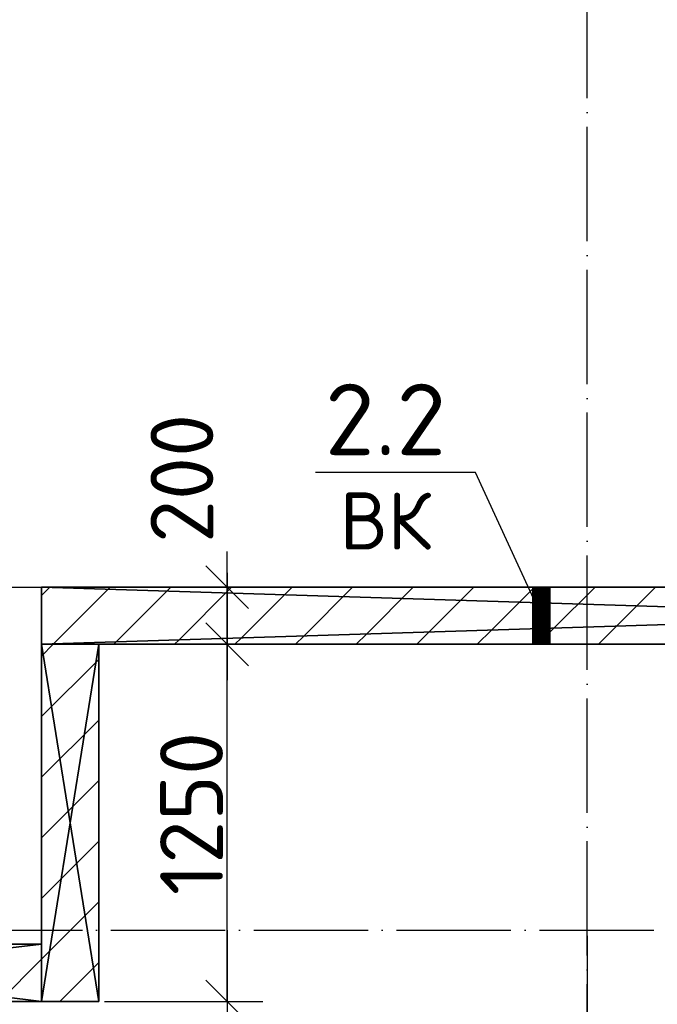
# Model space of a CAD drawing. Header units: millimetres. Extents: x 40580 to 559114, y -343730 to 81020.
# Tile 273 of 656: x 352897 to 355129, y -87075 to -83629. Entities that reach past the tile are written whole.
import ezdxf
from ezdxf.enums import TextEntityAlignment as Align

# ---------------------------------------------------------------- set-up
doc = ezdxf.new("R2010")
doc.units = ezdxf.units.MM
doc.linetypes.add('______11', pattern=[500, 400, -50, 0, -50])
doc.linetypes.add('______5', pattern=[1100, 800, -100, 100, -100])
for name, color, linetype in [('____________', 7, 'Continuous'), ('___________________', 253, '______5'), ('______________________', 7, 'Continuous'), ('_________________________0', 7, 'Continuous'), ('__________________________', 22, 'Continuous')]:
    doc.layers.add(name, color=color, linetype=linetype)
doc.layers.add('Standard', color=7, linetype='Continuous', lineweight=25)
doc.styles.add('ISOCPEUR', font='isocpeur.ttf')

# ---------------------------------------------------------------- blocks, each defined once
blk = doc.blocks.new('ALL_ML_STRICH')
at = {"color": 0, "linetype": 'ByBlock', "lineweight": -2}
for p, q in [((0, -0.5), (0, 0.5)), ((-0.3, -0.3), (0.3, 0.3)), ((-1, 0), (0.5, 0))]:
    blk.add_line(p, q, dxfattribs=at)

msp = doc.modelspace()

# ---------------------------------------------------------------- linework, layer by layer
at = {"layer": '____________', "color": 253, "linetype": '______5'}
for p, q in [((352973.2, -85643.8), (353001.9, -85615.1)), ((352973.2, -86068.1), (353173.2, -85868.1)), ((352973.2, -86492.3), (353173.2, -86292.3)), ((352973.2, -86916.6), (353173.2, -86716.6)), ((352824.7, -87065.1), (352973.2, -86916.6))]:
    msp.add_line(p, q, dxfattribs=at)
at = {"layer": '____________', "color": 253, "linetype": '______11'}
for p, q in [((352973.2, -85856), (353014, -85815.1)), ((352973.2, -86280.2), (353173.2, -86080.2)), ((352973.2, -86704.5), (353173.2, -86504.5)), ((353036.8, -87065.1), (353173.2, -86928.7))]:
    msp.add_line(p, q, dxfattribs=at)
for points in [[(353014, -85815.1), (353015.3, -85813.8), (353015.3, -85813.8), (353214, -85615.1)], [(353438.3, -85815.1), (353453.4, -85800), (353453.4, -85800), (353638.3, -85615.1)], [(353862.5, -85815.1), (353891.4, -85786.2), (353891.4, -85786.2), (354062.5, -85615.1)], [(354286.8, -85815.1), (354329.5, -85772.4), (354329.5, -85772.4), (354486.8, -85615.1)], [(354753.2, -85773), (354767.5, -85758.7), (354767.5, -85758.7), (354911.1, -85615.1)]]:
    msp.add_lwpolyline(points, dxfattribs=at)
at = {"layer": '____________', "color": 253, "linetype": '______5'}
for points in [[(353226.2, -85815.1), (353234.4, -85806.9), (353234.4, -85806.9), (353426.2, -85615.1)], [(353650.4, -85815.1), (353672.4, -85793.1), (353672.4, -85793.1), (353850.4, -85615.1)], [(354074.7, -85815.1), (354110.4, -85779.3), (354110.4, -85779.3), (354274.7, -85615.1)], [(354498.9, -85815.1), (354548.5, -85765.5), (354548.5, -85765.5), (354693.2, -85620.9)], [(354923.2, -85815.1), (354986.5, -85751.8), (354986.5, -85751.8), (355123.2, -85615.1)]]:
    msp.add_lwpolyline(points, dxfattribs=at)
at = {"layer": '___________________', "color": 253, "linetype": '______11'}
for p, q in [((354883.2, -89405.1), (354883.2, -39325.1)), ((338213.2, -85615.1), (367033.2, -85615.1)), ((338213.2, -86815.1), (367033.2, -86815.1))]:
    msp.add_line(p, q, dxfattribs=at)
at = {"layer": '______________________', "color": 253, "linetype": 'Continuous'}
for p, q in [((352993.2, -85615.1), (353623.3, -85615.1)), ((353193.2, -85815.1), (353623.3, -85815.1)), ((353193.2, -85815.1), (353623.3, -85815.1)), ((354883.2, -86835.1), (354883.2, -87778.4)), ((353193.2, -87065.1), (353623.3, -87065.1))]:
    msp.add_line(p, q, dxfattribs=at)
at = {"layer": '______________________', "color": 7, "linetype": 'Continuous'}
for p, q in [((353623.3, -85815.1), (353623.3, -85615.1)), ((353623.3, -87065.1), (353623.3, -85815.1))]:
    msp.add_line(p, q, dxfattribs=at)
at = {"layer": '_________________________0', "color": 7, "linetype": 'Continuous'}
for p, q in [((354492.5, -85213.2), (353932.5, -85213.2)), ((354723.2, -85715.1), (354492.5, -85213.2))]:
    msp.add_line(p, q, dxfattribs=at)
at = {"layer": '__________________________', "color": 92, "linetype": 'Continuous'}
for p, q in [((354753.2, -85615.1), (354693.2, -85615.1)), ((354693.2, -85615.1), (354693.2, -85815.1)), ((354753.2, -85815.1), (354693.2, -85615.1)), ((354753.2, -85615.1), (354693.2, -85815.1)), ((354753.2, -85815.1), (354753.2, -85615.1)), ((354693.2, -85815.1), (354753.2, -85815.1))]:
    msp.add_line(p, q, dxfattribs=at)
at = {"layer": 'Standard', "color": 3, "linetype": 'Continuous'}
for points in [[(354693.2, -85815.1), (354693.2, -85615.1), (354753.2, -85815.1)], [(354753.2, -85815.1), (354693.2, -85615.1), (354753.2, -85615.1)]]:
    msp.add_solid(points, dxfattribs=at)

# ---------------------------------------------------------------- block references
at = {"layer": '______________________', "color": 7, "linetype": 'Continuous', "xscale": 250, "yscale": 250, "zscale": 250}
for p, rotation in [((353623.3, -85615.1), 90), ((353623.3, -85815.1), 270), ((353623.3, -85815.1), 90), ((353623.3, -87065.1), 270)]:
    msp.add_blockref('ALL_ML_STRICH', p, dxfattribs=dict(at, rotation=rotation))

# ---------------------------------------------------------------- texts
at = {"layer": '______________________', "color": 7, "style": 'ISOCPEUR'}
for s, p in [('200', (353574.7, -85460.4)), ('1250', (353608.3, -86693.1))]:
    msp.add_text(s, height=220, rotation=90, dxfattribs=at).set_placement(p)
at = {"layer": '_________________________0', "color": 7, "linetype": 'Continuous', "style": 'ISOCPEUR'}
for s, height, p, p2 in [('2.2', 250, (353965, -85153.2), (354390, -85153.2)), ('ВК', 200, (354017.5, -85483.2), (354337.5, -85483.2))]:
    msp.add_text(s, height=height, dxfattribs=at).set_placement(p, p2, align=Align.FIT)

# ---------------------------------------------------------------- meshes
at = {"layer": '____________', "color": 7, "linetype": 'Continuous'}
mesh = msp.add_polyface(dxfattribs=at)
corners = [(352973.2, -85615.1, -3800), (352973.2, -85815.1, -3800), (352973.2, -85815.1, -350), (352973.2, -85615.1, -350)]
mesh.append_faces([[corners[k] for k in face] for face in [(1, 2, 0)]], dxfattribs={"vtx1": -1, "color": 7})
mesh.append_faces([[corners[k] for k in face] for face in [(2, 3, 0)]], dxfattribs={"vtx2": -1, "color": 7})
mesh = msp.add_polyface(dxfattribs=at)
corners = [(359333.2, -85615.1, -3800), (352973.2, -85615.1, -3800), (352973.2, -85615.1, -350), (359333.2, -85615.1, -350), (354705.5, -85615.1, -1024.3), (354716.9, -85615.1, -1029.3), (354729.4, -85615.1, -1029.3), (354740.8, -85615.1, -1024.3), (354749.1, -85615.1, -1015), (354753, -85615.1, -1003.1), (354751.7, -85615.1, -990.7), (354745.4, -85615.1, -979.9), (354735.4, -85615.1, -972.6), (354723.2, -85615.1, -970), (354711, -85615.1, -972.6), (354700.9, -85615.1, -979.9), (354694.6, -85615.1, -990.7), (354693.3, -85615.1, -1003.1), (354697.2, -85615.1, -1015)]
mesh.append_faces([[corners[k] for k in face] for face in [(8, 3, 1)]], dxfattribs={"vtx0": -1, "vtx1": -1, "vtx2": -1, "color": 7})
mesh.append_faces([[corners[k] for k in face] for face in [(12, 2, 3)]], dxfattribs={"vtx0": -1, "vtx2": -1, "color": 7})
mesh.append_faces([[corners[k] for k in face] for face in [(1, 2, 4), (4, 5, 1), (5, 6, 1), (6, 7, 1), (7, 8, 1), (8, 9, 3), (9, 10, 3), (10, 11, 3), (11, 12, 3), (12, 13, 2), (13, 14, 2), (14, 15, 2), (15, 16, 2), (16, 17, 2), (17, 18, 2), (18, 4, 2)]], dxfattribs={"vtx1": -1, "vtx2": -1, "color": 7})
mesh.append_faces([[corners[k] for k in face] for face in [(3, 0, 1)]], dxfattribs={"vtx2": -1, "color": 7})
mesh = msp.add_polyface(dxfattribs=at)
corners = [(359333.2, -85615.1, -3800), (359333.2, -85815.1, -3800), (352973.2, -85815.1, -3800), (352973.2, -85615.1, -3800)]
mesh.append_faces([[corners[k] for k in face] for face in [(1, 2, 0)]], dxfattribs={"vtx1": -1, "color": 7})
mesh.append_faces([[corners[k] for k in face] for face in [(2, 3, 0)]], dxfattribs={"vtx2": -1, "color": 7})
mesh = msp.add_polyface(dxfattribs=at)
corners = [(359333.2, -85815.1, -350), (359333.2, -85615.1, -350), (352973.2, -85615.1, -350), (352973.2, -85815.1, -350)]
mesh.append_faces([[corners[k] for k in face] for face in [(1, 2, 0)]], dxfattribs={"vtx1": -1, "color": 7})
mesh.append_faces([[corners[k] for k in face] for face in [(2, 3, 0)]], dxfattribs={"vtx2": -1, "color": 7})
mesh = msp.add_polyface(dxfattribs=at)
corners = [(354693.2, -85815.1, -1000), (354693.3, -85815.1, -1003.1), (354693.3, -85615.1, -1003.1), (354693.2, -85615.1, -1000)]
mesh.append_faces([[corners[k] for k in face] for face in [(1, 2, 0)]], dxfattribs={"vtx1": -1, "color": 7})
mesh.append_faces([[corners[k] for k in face] for face in [(2, 3, 0)]], dxfattribs={"vtx2": -1, "color": 7})
mesh = msp.add_polyface(dxfattribs=at)
corners = [(354693.3, -85815.1, -996.9), (354693.2, -85815.1, -1000), (354693.2, -85615.1, -1000), (354693.3, -85615.1, -996.9)]
mesh.append_faces([[corners[k] for k in face] for face in [(1, 2, 0)]], dxfattribs={"vtx1": -1, "color": 7})
mesh.append_faces([[corners[k] for k in face] for face in [(2, 3, 0)]], dxfattribs={"vtx2": -1, "color": 7})
mesh = msp.add_polyface(dxfattribs=at)
corners = [(354693.3, -85815.1, -1003.1), (354693.8, -85815.1, -1006.2), (354693.8, -85615.1, -1006.2), (354693.3, -85615.1, -1003.1)]
mesh.append_faces([[corners[k] for k in face] for face in [(1, 2, 0)]], dxfattribs={"vtx1": -1, "color": 7})
mesh.append_faces([[corners[k] for k in face] for face in [(2, 3, 0)]], dxfattribs={"vtx2": -1, "color": 7})
mesh = msp.add_polyface(dxfattribs=at)
corners = [(354693.8, -85815.1, -993.8), (354693.3, -85815.1, -996.9), (354693.3, -85615.1, -996.9), (354693.8, -85615.1, -993.8)]
mesh.append_faces([[corners[k] for k in face] for face in [(1, 2, 0)]], dxfattribs={"vtx1": -1, "color": 7})
mesh.append_faces([[corners[k] for k in face] for face in [(2, 3, 0)]], dxfattribs={"vtx2": -1, "color": 7})
mesh = msp.add_polyface(dxfattribs=at)
corners = [(354693.8, -85815.1, -1006.2), (354694.6, -85815.1, -1009.3), (354694.6, -85615.1, -1009.3), (354693.8, -85615.1, -1006.2)]
mesh.append_faces([[corners[k] for k in face] for face in [(1, 2, 0)]], dxfattribs={"vtx1": -1, "color": 7})
mesh.append_faces([[corners[k] for k in face] for face in [(2, 3, 0)]], dxfattribs={"vtx2": -1, "color": 7})
mesh = msp.add_polyface(dxfattribs=at)
corners = [(354694.6, -85815.1, -990.7), (354693.8, -85815.1, -993.8), (354693.8, -85615.1, -993.8), (354694.6, -85615.1, -990.7)]
mesh.append_faces([[corners[k] for k in face] for face in [(1, 2, 0)]], dxfattribs={"vtx1": -1, "color": 7})
mesh.append_faces([[corners[k] for k in face] for face in [(2, 3, 0)]], dxfattribs={"vtx2": -1, "color": 7})
mesh = msp.add_polyface(dxfattribs=at)
corners = [(354694.6, -85815.1, -1009.3), (354695.7, -85815.1, -1012.2), (354695.7, -85615.1, -1012.2), (354694.6, -85615.1, -1009.3)]
mesh.append_faces([[corners[k] for k in face] for face in [(1, 2, 0)]], dxfattribs={"vtx1": -1, "color": 7})
mesh.append_faces([[corners[k] for k in face] for face in [(2, 3, 0)]], dxfattribs={"vtx2": -1, "color": 7})
mesh = msp.add_polyface(dxfattribs=at)
corners = [(354695.7, -85815.1, -987.8), (354694.6, -85815.1, -990.7), (354694.6, -85615.1, -990.7), (354695.7, -85615.1, -987.8)]
mesh.append_faces([[corners[k] for k in face] for face in [(1, 2, 0)]], dxfattribs={"vtx1": -1, "color": 7})
mesh.append_faces([[corners[k] for k in face] for face in [(2, 3, 0)]], dxfattribs={"vtx2": -1, "color": 7})
mesh = msp.add_polyface(dxfattribs=at)
corners = [(354695.7, -85815.1, -1012.2), (354697.2, -85815.1, -1015), (354697.2, -85615.1, -1015), (354695.7, -85615.1, -1012.2)]
mesh.append_faces([[corners[k] for k in face] for face in [(1, 2, 0)]], dxfattribs={"vtx1": -1, "color": 7})
mesh.append_faces([[corners[k] for k in face] for face in [(2, 3, 0)]], dxfattribs={"vtx2": -1, "color": 7})
mesh = msp.add_polyface(dxfattribs=at)
corners = [(354697.2, -85815.1, -985), (354695.7, -85815.1, -987.8), (354695.7, -85615.1, -987.8), (354697.2, -85615.1, -985)]
mesh.append_faces([[corners[k] for k in face] for face in [(1, 2, 0)]], dxfattribs={"vtx1": -1, "color": 7})
mesh.append_faces([[corners[k] for k in face] for face in [(2, 3, 0)]], dxfattribs={"vtx2": -1, "color": 7})
mesh = msp.add_polyface(dxfattribs=at)
corners = [(354697.2, -85815.1, -1015), (354698.9, -85815.1, -1017.6), (354698.9, -85615.1, -1017.6), (354697.2, -85615.1, -1015)]
mesh.append_faces([[corners[k] for k in face] for face in [(1, 2, 0)]], dxfattribs={"vtx1": -1, "color": 7})
mesh.append_faces([[corners[k] for k in face] for face in [(2, 3, 0)]], dxfattribs={"vtx2": -1, "color": 7})
mesh = msp.add_polyface(dxfattribs=at)
corners = [(354698.9, -85815.1, -982.4), (354697.2, -85815.1, -985), (354697.2, -85615.1, -985), (354698.9, -85615.1, -982.4)]
mesh.append_faces([[corners[k] for k in face] for face in [(1, 2, 0)]], dxfattribs={"vtx1": -1, "color": 7})
mesh.append_faces([[corners[k] for k in face] for face in [(2, 3, 0)]], dxfattribs={"vtx2": -1, "color": 7})
mesh = msp.add_polyface(dxfattribs=at)
corners = [(354698.9, -85815.1, -1017.6), (354700.9, -85815.1, -1020.1), (354700.9, -85615.1, -1020.1), (354698.9, -85615.1, -1017.6)]
mesh.append_faces([[corners[k] for k in face] for face in [(1, 2, 0)]], dxfattribs={"vtx1": -1, "color": 7})
mesh.append_faces([[corners[k] for k in face] for face in [(2, 3, 0)]], dxfattribs={"vtx2": -1, "color": 7})
mesh = msp.add_polyface(dxfattribs=at)
corners = [(354700.9, -85815.1, -979.9), (354698.9, -85815.1, -982.4), (354698.9, -85615.1, -982.4), (354700.9, -85615.1, -979.9)]
mesh.append_faces([[corners[k] for k in face] for face in [(1, 2, 0)]], dxfattribs={"vtx1": -1, "color": 7})
mesh.append_faces([[corners[k] for k in face] for face in [(2, 3, 0)]], dxfattribs={"vtx2": -1, "color": 7})
mesh = msp.add_polyface(dxfattribs=at)
corners = [(354700.9, -85815.1, -1020.1), (354703.1, -85815.1, -1022.3), (354703.1, -85615.1, -1022.3), (354700.9, -85615.1, -1020.1)]
mesh.append_faces([[corners[k] for k in face] for face in [(1, 2, 0)]], dxfattribs={"vtx1": -1, "color": 7})
mesh.append_faces([[corners[k] for k in face] for face in [(2, 3, 0)]], dxfattribs={"vtx2": -1, "color": 7})
mesh = msp.add_polyface(dxfattribs=at)
corners = [(354703.1, -85815.1, -977.7), (354700.9, -85815.1, -979.9), (354700.9, -85615.1, -979.9), (354703.1, -85615.1, -977.7)]
mesh.append_faces([[corners[k] for k in face] for face in [(1, 2, 0)]], dxfattribs={"vtx1": -1, "color": 7})
mesh.append_faces([[corners[k] for k in face] for face in [(2, 3, 0)]], dxfattribs={"vtx2": -1, "color": 7})
mesh = msp.add_polyface(dxfattribs=at)
corners = [(354703.1, -85815.1, -1022.3), (354705.5, -85815.1, -1024.3), (354705.5, -85615.1, -1024.3), (354703.1, -85615.1, -1022.3)]
mesh.append_faces([[corners[k] for k in face] for face in [(1, 2, 0)]], dxfattribs={"vtx1": -1, "color": 7})
mesh.append_faces([[corners[k] for k in face] for face in [(2, 3, 0)]], dxfattribs={"vtx2": -1, "color": 7})
mesh = msp.add_polyface(dxfattribs=at)
corners = [(354705.5, -85815.1, -975.7), (354703.1, -85815.1, -977.7), (354703.1, -85615.1, -977.7), (354705.5, -85615.1, -975.7)]
mesh.append_faces([[corners[k] for k in face] for face in [(1, 2, 0)]], dxfattribs={"vtx1": -1, "color": 7})
mesh.append_faces([[corners[k] for k in face] for face in [(2, 3, 0)]], dxfattribs={"vtx2": -1, "color": 7})
mesh = msp.add_polyface(dxfattribs=at)
corners = [(354705.5, -85815.1, -1024.3), (354708.2, -85815.1, -1026), (354708.2, -85615.1, -1026), (354705.5, -85615.1, -1024.3)]
mesh.append_faces([[corners[k] for k in face] for face in [(1, 2, 0)]], dxfattribs={"vtx1": -1, "color": 7})
mesh.append_faces([[corners[k] for k in face] for face in [(2, 3, 0)]], dxfattribs={"vtx2": -1, "color": 7})
mesh = msp.add_polyface(dxfattribs=at)
corners = [(354708.2, -85815.1, -974), (354705.5, -85815.1, -975.7), (354705.5, -85615.1, -975.7), (354708.2, -85615.1, -974)]
mesh.append_faces([[corners[k] for k in face] for face in [(1, 2, 0)]], dxfattribs={"vtx1": -1, "color": 7})
mesh.append_faces([[corners[k] for k in face] for face in [(2, 3, 0)]], dxfattribs={"vtx2": -1, "color": 7})
mesh = msp.add_polyface(dxfattribs=at)
corners = [(354708.2, -85815.1, -1026), (354711, -85815.1, -1027.4), (354711, -85615.1, -1027.4), (354708.2, -85615.1, -1026)]
mesh.append_faces([[corners[k] for k in face] for face in [(1, 2, 0)]], dxfattribs={"vtx1": -1, "color": 7})
mesh.append_faces([[corners[k] for k in face] for face in [(2, 3, 0)]], dxfattribs={"vtx2": -1, "color": 7})
mesh = msp.add_polyface(dxfattribs=at)
corners = [(354711, -85815.1, -972.6), (354708.2, -85815.1, -974), (354708.2, -85615.1, -974), (354711, -85615.1, -972.6)]
mesh.append_faces([[corners[k] for k in face] for face in [(1, 2, 0)]], dxfattribs={"vtx1": -1, "color": 7})
mesh.append_faces([[corners[k] for k in face] for face in [(2, 3, 0)]], dxfattribs={"vtx2": -1, "color": 7})
mesh = msp.add_polyface(dxfattribs=at)
corners = [(354711, -85815.1, -1027.4), (354713.9, -85815.1, -1028.5), (354713.9, -85615.1, -1028.5), (354711, -85615.1, -1027.4)]
mesh.append_faces([[corners[k] for k in face] for face in [(1, 2, 0)]], dxfattribs={"vtx1": -1, "color": 7})
mesh.append_faces([[corners[k] for k in face] for face in [(2, 3, 0)]], dxfattribs={"vtx2": -1, "color": 7})
mesh = msp.add_polyface(dxfattribs=at)
corners = [(354713.9, -85815.1, -971.5), (354711, -85815.1, -972.6), (354711, -85615.1, -972.6), (354713.9, -85615.1, -971.5)]
mesh.append_faces([[corners[k] for k in face] for face in [(1, 2, 0)]], dxfattribs={"vtx1": -1, "color": 7})
mesh.append_faces([[corners[k] for k in face] for face in [(2, 3, 0)]], dxfattribs={"vtx2": -1, "color": 7})
mesh = msp.add_polyface(dxfattribs=at)
corners = [(354713.9, -85815.1, -1028.5), (354716.9, -85815.1, -1029.3), (354716.9, -85615.1, -1029.3), (354713.9, -85615.1, -1028.5)]
mesh.append_faces([[corners[k] for k in face] for face in [(1, 2, 0)]], dxfattribs={"vtx1": -1, "color": 7})
mesh.append_faces([[corners[k] for k in face] for face in [(2, 3, 0)]], dxfattribs={"vtx2": -1, "color": 7})
mesh = msp.add_polyface(dxfattribs=at)
corners = [(354716.9, -85815.1, -970.7), (354713.9, -85815.1, -971.5), (354713.9, -85615.1, -971.5), (354716.9, -85615.1, -970.7)]
mesh.append_faces([[corners[k] for k in face] for face in [(1, 2, 0)]], dxfattribs={"vtx1": -1, "color": 7})
mesh.append_faces([[corners[k] for k in face] for face in [(2, 3, 0)]], dxfattribs={"vtx2": -1, "color": 7})
mesh = msp.add_polyface(dxfattribs=at)
corners = [(354716.9, -85815.1, -1029.3), (354720, -85815.1, -1029.8), (354720, -85615.1, -1029.8), (354716.9, -85615.1, -1029.3)]
mesh.append_faces([[corners[k] for k in face] for face in [(1, 2, 0)]], dxfattribs={"vtx1": -1, "color": 7})
mesh.append_faces([[corners[k] for k in face] for face in [(2, 3, 0)]], dxfattribs={"vtx2": -1, "color": 7})
mesh = msp.add_polyface(dxfattribs=at)
corners = [(354720, -85815.1, -970.2), (354716.9, -85815.1, -970.7), (354716.9, -85615.1, -970.7), (354720, -85615.1, -970.2)]
mesh.append_faces([[corners[k] for k in face] for face in [(1, 2, 0)]], dxfattribs={"vtx1": -1, "color": 7})
mesh.append_faces([[corners[k] for k in face] for face in [(2, 3, 0)]], dxfattribs={"vtx2": -1, "color": 7})
mesh = msp.add_polyface(dxfattribs=at)
corners = [(354720, -85815.1, -1029.8), (354723.2, -85815.1, -1030), (354723.2, -85615.1, -1030), (354720, -85615.1, -1029.8)]
mesh.append_faces([[corners[k] for k in face] for face in [(1, 2, 0)]], dxfattribs={"vtx1": -1, "color": 7})
mesh.append_faces([[corners[k] for k in face] for face in [(2, 3, 0)]], dxfattribs={"vtx2": -1, "color": 7})
mesh = msp.add_polyface(dxfattribs=at)
corners = [(354723.2, -85815.1, -970), (354720, -85815.1, -970.2), (354720, -85615.1, -970.2), (354723.2, -85615.1, -970)]
mesh.append_faces([[corners[k] for k in face] for face in [(1, 2, 0)]], dxfattribs={"vtx1": -1, "color": 7})
mesh.append_faces([[corners[k] for k in face] for face in [(2, 3, 0)]], dxfattribs={"vtx2": -1, "color": 7})
mesh = msp.add_polyface(dxfattribs=at)
corners = [(354723.2, -85815.1, -1030), (354726.3, -85815.1, -1029.8), (354726.3, -85615.1, -1029.8), (354723.2, -85615.1, -1030)]
mesh.append_faces([[corners[k] for k in face] for face in [(1, 2, 0)]], dxfattribs={"vtx1": -1, "color": 7})
mesh.append_faces([[corners[k] for k in face] for face in [(2, 3, 0)]], dxfattribs={"vtx2": -1, "color": 7})
mesh = msp.add_polyface(dxfattribs=at)
corners = [(354726.3, -85815.1, -970.2), (354723.2, -85815.1, -970), (354723.2, -85615.1, -970), (354726.3, -85615.1, -970.2)]
mesh.append_faces([[corners[k] for k in face] for face in [(1, 2, 0)]], dxfattribs={"vtx1": -1, "color": 7})
mesh.append_faces([[corners[k] for k in face] for face in [(2, 3, 0)]], dxfattribs={"vtx2": -1, "color": 7})
mesh = msp.add_polyface(dxfattribs=at)
corners = [(354726.3, -85815.1, -1029.8), (354729.4, -85815.1, -1029.3), (354729.4, -85615.1, -1029.3), (354726.3, -85615.1, -1029.8)]
mesh.append_faces([[corners[k] for k in face] for face in [(1, 2, 0)]], dxfattribs={"vtx1": -1, "color": 7})
mesh.append_faces([[corners[k] for k in face] for face in [(2, 3, 0)]], dxfattribs={"vtx2": -1, "color": 7})
mesh = msp.add_polyface(dxfattribs=at)
corners = [(354729.4, -85815.1, -970.7), (354726.3, -85815.1, -970.2), (354726.3, -85615.1, -970.2), (354729.4, -85615.1, -970.7)]
mesh.append_faces([[corners[k] for k in face] for face in [(1, 2, 0)]], dxfattribs={"vtx1": -1, "color": 7})
mesh.append_faces([[corners[k] for k in face] for face in [(2, 3, 0)]], dxfattribs={"vtx2": -1, "color": 7})
mesh = msp.add_polyface(dxfattribs=at)
corners = [(354729.4, -85815.1, -1029.3), (354732.4, -85815.1, -1028.5), (354732.4, -85615.1, -1028.5), (354729.4, -85615.1, -1029.3)]
mesh.append_faces([[corners[k] for k in face] for face in [(1, 2, 0)]], dxfattribs={"vtx1": -1, "color": 7})
mesh.append_faces([[corners[k] for k in face] for face in [(2, 3, 0)]], dxfattribs={"vtx2": -1, "color": 7})
mesh = msp.add_polyface(dxfattribs=at)
corners = [(354732.4, -85815.1, -971.5), (354729.4, -85815.1, -970.7), (354729.4, -85615.1, -970.7), (354732.4, -85615.1, -971.5)]
mesh.append_faces([[corners[k] for k in face] for face in [(1, 2, 0)]], dxfattribs={"vtx1": -1, "color": 7})
mesh.append_faces([[corners[k] for k in face] for face in [(2, 3, 0)]], dxfattribs={"vtx2": -1, "color": 7})
mesh = msp.add_polyface(dxfattribs=at)
corners = [(354732.4, -85815.1, -1028.5), (354735.4, -85815.1, -1027.4), (354735.4, -85615.1, -1027.4), (354732.4, -85615.1, -1028.5)]
mesh.append_faces([[corners[k] for k in face] for face in [(1, 2, 0)]], dxfattribs={"vtx1": -1, "color": 7})
mesh.append_faces([[corners[k] for k in face] for face in [(2, 3, 0)]], dxfattribs={"vtx2": -1, "color": 7})
mesh = msp.add_polyface(dxfattribs=at)
corners = [(354735.4, -85815.1, -972.6), (354732.4, -85815.1, -971.5), (354732.4, -85615.1, -971.5), (354735.4, -85615.1, -972.6)]
mesh.append_faces([[corners[k] for k in face] for face in [(1, 2, 0)]], dxfattribs={"vtx1": -1, "color": 7})
mesh.append_faces([[corners[k] for k in face] for face in [(2, 3, 0)]], dxfattribs={"vtx2": -1, "color": 7})
mesh = msp.add_polyface(dxfattribs=at)
corners = [(354735.4, -85815.1, -1027.4), (354738.2, -85815.1, -1026), (354738.2, -85615.1, -1026), (354735.4, -85615.1, -1027.4)]
mesh.append_faces([[corners[k] for k in face] for face in [(1, 2, 0)]], dxfattribs={"vtx1": -1, "color": 7})
mesh.append_faces([[corners[k] for k in face] for face in [(2, 3, 0)]], dxfattribs={"vtx2": -1, "color": 7})
mesh = msp.add_polyface(dxfattribs=at)
corners = [(354738.2, -85815.1, -974), (354735.4, -85815.1, -972.6), (354735.4, -85615.1, -972.6), (354738.2, -85615.1, -974)]
mesh.append_faces([[corners[k] for k in face] for face in [(1, 2, 0)]], dxfattribs={"vtx1": -1, "color": 7})
mesh.append_faces([[corners[k] for k in face] for face in [(2, 3, 0)]], dxfattribs={"vtx2": -1, "color": 7})
mesh = msp.add_polyface(dxfattribs=at)
corners = [(354738.2, -85815.1, -1026), (354740.8, -85815.1, -1024.3), (354740.8, -85615.1, -1024.3), (354738.2, -85615.1, -1026)]
mesh.append_faces([[corners[k] for k in face] for face in [(1, 2, 0)]], dxfattribs={"vtx1": -1, "color": 7})
mesh.append_faces([[corners[k] for k in face] for face in [(2, 3, 0)]], dxfattribs={"vtx2": -1, "color": 7})
mesh = msp.add_polyface(dxfattribs=at)
corners = [(354740.8, -85815.1, -975.7), (354738.2, -85815.1, -974), (354738.2, -85615.1, -974), (354740.8, -85615.1, -975.7)]
mesh.append_faces([[corners[k] for k in face] for face in [(1, 2, 0)]], dxfattribs={"vtx1": -1, "color": 7})
mesh.append_faces([[corners[k] for k in face] for face in [(2, 3, 0)]], dxfattribs={"vtx2": -1, "color": 7})
mesh = msp.add_polyface(dxfattribs=at)
corners = [(354740.8, -85815.1, -1024.3), (354743.2, -85815.1, -1022.3), (354743.2, -85615.1, -1022.3), (354740.8, -85615.1, -1024.3)]
mesh.append_faces([[corners[k] for k in face] for face in [(1, 2, 0)]], dxfattribs={"vtx1": -1, "color": 7})
mesh.append_faces([[corners[k] for k in face] for face in [(2, 3, 0)]], dxfattribs={"vtx2": -1, "color": 7})
mesh = msp.add_polyface(dxfattribs=at)
corners = [(354743.2, -85815.1, -977.7), (354740.8, -85815.1, -975.7), (354740.8, -85615.1, -975.7), (354743.2, -85615.1, -977.7)]
mesh.append_faces([[corners[k] for k in face] for face in [(1, 2, 0)]], dxfattribs={"vtx1": -1, "color": 7})
mesh.append_faces([[corners[k] for k in face] for face in [(2, 3, 0)]], dxfattribs={"vtx2": -1, "color": 7})
mesh = msp.add_polyface(dxfattribs=at)
corners = [(354743.2, -85815.1, -1022.3), (354745.4, -85815.1, -1020.1), (354745.4, -85615.1, -1020.1), (354743.2, -85615.1, -1022.3)]
mesh.append_faces([[corners[k] for k in face] for face in [(1, 2, 0)]], dxfattribs={"vtx1": -1, "color": 7})
mesh.append_faces([[corners[k] for k in face] for face in [(2, 3, 0)]], dxfattribs={"vtx2": -1, "color": 7})
mesh = msp.add_polyface(dxfattribs=at)
corners = [(354745.4, -85815.1, -979.9), (354743.2, -85815.1, -977.7), (354743.2, -85615.1, -977.7), (354745.4, -85615.1, -979.9)]
mesh.append_faces([[corners[k] for k in face] for face in [(1, 2, 0)]], dxfattribs={"vtx1": -1, "color": 7})
mesh.append_faces([[corners[k] for k in face] for face in [(2, 3, 0)]], dxfattribs={"vtx2": -1, "color": 7})
mesh = msp.add_polyface(dxfattribs=at)
corners = [(354745.4, -85815.1, -1020.1), (354747.4, -85815.1, -1017.6), (354747.4, -85615.1, -1017.6), (354745.4, -85615.1, -1020.1)]
mesh.append_faces([[corners[k] for k in face] for face in [(1, 2, 0)]], dxfattribs={"vtx1": -1, "color": 7})
mesh.append_faces([[corners[k] for k in face] for face in [(2, 3, 0)]], dxfattribs={"vtx2": -1, "color": 7})
mesh = msp.add_polyface(dxfattribs=at)
corners = [(354747.4, -85815.1, -982.4), (354745.4, -85815.1, -979.9), (354745.4, -85615.1, -979.9), (354747.4, -85615.1, -982.4)]
mesh.append_faces([[corners[k] for k in face] for face in [(1, 2, 0)]], dxfattribs={"vtx1": -1, "color": 7})
mesh.append_faces([[corners[k] for k in face] for face in [(2, 3, 0)]], dxfattribs={"vtx2": -1, "color": 7})
mesh = msp.add_polyface(dxfattribs=at)
corners = [(354747.4, -85815.1, -1017.6), (354749.1, -85815.1, -1015), (354749.1, -85615.1, -1015), (354747.4, -85615.1, -1017.6)]
mesh.append_faces([[corners[k] for k in face] for face in [(1, 2, 0)]], dxfattribs={"vtx1": -1, "color": 7})
mesh.append_faces([[corners[k] for k in face] for face in [(2, 3, 0)]], dxfattribs={"vtx2": -1, "color": 7})
mesh = msp.add_polyface(dxfattribs=at)
corners = [(354749.1, -85815.1, -985), (354747.4, -85815.1, -982.4), (354747.4, -85615.1, -982.4), (354749.1, -85615.1, -985)]
mesh.append_faces([[corners[k] for k in face] for face in [(1, 2, 0)]], dxfattribs={"vtx1": -1, "color": 7})
mesh.append_faces([[corners[k] for k in face] for face in [(2, 3, 0)]], dxfattribs={"vtx2": -1, "color": 7})
mesh = msp.add_polyface(dxfattribs=at)
corners = [(354749.1, -85815.1, -1015), (354750.6, -85815.1, -1012.2), (354750.6, -85615.1, -1012.2), (354749.1, -85615.1, -1015)]
mesh.append_faces([[corners[k] for k in face] for face in [(1, 2, 0)]], dxfattribs={"vtx1": -1, "color": 7})
mesh.append_faces([[corners[k] for k in face] for face in [(2, 3, 0)]], dxfattribs={"vtx2": -1, "color": 7})
mesh = msp.add_polyface(dxfattribs=at)
corners = [(354750.6, -85815.1, -987.8), (354749.1, -85815.1, -985), (354749.1, -85615.1, -985), (354750.6, -85615.1, -987.8)]
mesh.append_faces([[corners[k] for k in face] for face in [(1, 2, 0)]], dxfattribs={"vtx1": -1, "color": 7})
mesh.append_faces([[corners[k] for k in face] for face in [(2, 3, 0)]], dxfattribs={"vtx2": -1, "color": 7})
mesh = msp.add_polyface(dxfattribs=at)
corners = [(354750.6, -85815.1, -1012.2), (354751.7, -85815.1, -1009.3), (354751.7, -85615.1, -1009.3), (354750.6, -85615.1, -1012.2)]
mesh.append_faces([[corners[k] for k in face] for face in [(1, 2, 0)]], dxfattribs={"vtx1": -1, "color": 7})
mesh.append_faces([[corners[k] for k in face] for face in [(2, 3, 0)]], dxfattribs={"vtx2": -1, "color": 7})
mesh = msp.add_polyface(dxfattribs=at)
corners = [(354751.7, -85815.1, -990.7), (354750.6, -85815.1, -987.8), (354750.6, -85615.1, -987.8), (354751.7, -85615.1, -990.7)]
mesh.append_faces([[corners[k] for k in face] for face in [(1, 2, 0)]], dxfattribs={"vtx1": -1, "color": 7})
mesh.append_faces([[corners[k] for k in face] for face in [(2, 3, 0)]], dxfattribs={"vtx2": -1, "color": 7})
mesh = msp.add_polyface(dxfattribs=at)
corners = [(354751.7, -85815.1, -1009.3), (354752.5, -85815.1, -1006.2), (354752.5, -85615.1, -1006.2), (354751.7, -85615.1, -1009.3)]
mesh.append_faces([[corners[k] for k in face] for face in [(1, 2, 0)]], dxfattribs={"vtx1": -1, "color": 7})
mesh.append_faces([[corners[k] for k in face] for face in [(2, 3, 0)]], dxfattribs={"vtx2": -1, "color": 7})
mesh = msp.add_polyface(dxfattribs=at)
corners = [(354752.5, -85815.1, -993.8), (354751.7, -85815.1, -990.7), (354751.7, -85615.1, -990.7), (354752.5, -85615.1, -993.8)]
mesh.append_faces([[corners[k] for k in face] for face in [(1, 2, 0)]], dxfattribs={"vtx1": -1, "color": 7})
mesh.append_faces([[corners[k] for k in face] for face in [(2, 3, 0)]], dxfattribs={"vtx2": -1, "color": 7})
mesh = msp.add_polyface(dxfattribs=at)
corners = [(354752.5, -85815.1, -1006.2), (354753, -85815.1, -1003.1), (354753, -85615.1, -1003.1), (354752.5, -85615.1, -1006.2)]
mesh.append_faces([[corners[k] for k in face] for face in [(1, 2, 0)]], dxfattribs={"vtx1": -1, "color": 7})
mesh.append_faces([[corners[k] for k in face] for face in [(2, 3, 0)]], dxfattribs={"vtx2": -1, "color": 7})
mesh = msp.add_polyface(dxfattribs=at)
corners = [(354753, -85815.1, -996.9), (354752.5, -85815.1, -993.8), (354752.5, -85615.1, -993.8), (354753, -85615.1, -996.9)]
mesh.append_faces([[corners[k] for k in face] for face in [(1, 2, 0)]], dxfattribs={"vtx1": -1, "color": 7})
mesh.append_faces([[corners[k] for k in face] for face in [(2, 3, 0)]], dxfattribs={"vtx2": -1, "color": 7})
mesh = msp.add_polyface(dxfattribs=at)
corners = [(354753, -85815.1, -1003.1), (354753.2, -85815.1, -1000), (354753.2, -85615.1, -1000), (354753, -85615.1, -1003.1)]
mesh.append_faces([[corners[k] for k in face] for face in [(1, 2, 0)]], dxfattribs={"vtx1": -1, "color": 7})
mesh.append_faces([[corners[k] for k in face] for face in [(2, 3, 0)]], dxfattribs={"vtx2": -1, "color": 7})
mesh = msp.add_polyface(dxfattribs=at)
corners = [(354753.2, -85815.1, -1000), (354753, -85815.1, -996.9), (354753, -85615.1, -996.9), (354753.2, -85615.1, -1000)]
mesh.append_faces([[corners[k] for k in face] for face in [(1, 2, 0)]], dxfattribs={"vtx1": -1, "color": 7})
mesh.append_faces([[corners[k] for k in face] for face in [(2, 3, 0)]], dxfattribs={"vtx2": -1, "color": 7})
mesh = msp.add_polyface(dxfattribs=at)
corners = [(352973.2, -85815.1, -3800), (359333.2, -85815.1, -3800), (359333.2, -85815.1, -350), (352973.2, -85815.1, -350), (354708.2, -85815.1, -974), (354720, -85815.1, -970.2), (354732.4, -85815.1, -971.5), (354743.2, -85815.1, -977.7), (354750.6, -85815.1, -987.8), (354753.2, -85815.1, -1000), (354750.6, -85815.1, -1012.2), (354743.2, -85815.1, -1022.3), (354732.4, -85815.1, -1028.5), (354720, -85815.1, -1029.8), (354708.2, -85815.1, -1026), (354698.9, -85815.1, -1017.6), (354693.8, -85815.1, -1006.2), (354693.8, -85815.1, -993.8), (354698.9, -85815.1, -982.4)]
mesh.append_faces([[corners[k] for k in face] for face in [(3, 4, 5), (11, 1, 2), (11, 0, 1), (15, 3, 0)]], dxfattribs={"vtx0": -1, "vtx2": -1, "color": 7})
mesh.append_faces([[corners[k] for k in face] for face in [(5, 6, 3), (2, 3, 6), (6, 7, 2), (7, 8, 2), (8, 9, 2), (9, 10, 2), (10, 11, 2), (11, 12, 0), (12, 13, 0), (13, 14, 0), (14, 15, 0), (15, 16, 3), (16, 17, 3), (17, 18, 3), (18, 4, 3)]], dxfattribs={"vtx1": -1, "vtx2": -1, "color": 7})
mesh = msp.add_polyface(dxfattribs=at)
corners = [(352973.2, -85815.1, -3800), (352973.2, -87065.1, -3800), (352973.2, -87065.1, -350), (352973.2, -85815.1, -350)]
mesh.append_faces([[corners[k] for k in face] for face in [(1, 2, 0)]], dxfattribs={"vtx1": -1, "color": 7})
mesh.append_faces([[corners[k] for k in face] for face in [(2, 3, 0)]], dxfattribs={"vtx2": -1, "color": 7})
mesh = msp.add_polyface(dxfattribs=at)
corners = [(353173.2, -85815.1, -3800), (352973.2, -85815.1, -3800), (352973.2, -85815.1, -350), (353173.2, -85815.1, -350)]
mesh.append_faces([[corners[k] for k in face] for face in [(1, 2, 0)]], dxfattribs={"vtx1": -1, "color": 7})
mesh.append_faces([[corners[k] for k in face] for face in [(2, 3, 0)]], dxfattribs={"vtx2": -1, "color": 7})
mesh = msp.add_polyface(dxfattribs=at)
corners = [(353173.2, -85815.1, -350), (352973.2, -85815.1, -350), (352973.2, -87065.1, -350), (353173.2, -87065.1, -350)]
mesh.append_faces([[corners[k] for k in face] for face in [(1, 2, 0)]], dxfattribs={"vtx1": -1, "color": 7})
mesh.append_faces([[corners[k] for k in face] for face in [(2, 3, 0)]], dxfattribs={"vtx2": -1, "color": 7})
mesh = msp.add_polyface(dxfattribs=at)
corners = [(352973.2, -85815.1, -3800), (353173.2, -85815.1, -3800), (353173.2, -87065.1, -3800), (352973.2, -87065.1, -3800)]
mesh.append_faces([[corners[k] for k in face] for face in [(1, 2, 0)]], dxfattribs={"vtx1": -1, "color": 7})
mesh.append_faces([[corners[k] for k in face] for face in [(2, 3, 0)]], dxfattribs={"vtx2": -1, "color": 7})
mesh = msp.add_polyface(dxfattribs=at)
corners = [(353173.2, -87065.1, -3800), (353173.2, -85815.1, -3800), (353173.2, -85815.1, -350), (353173.2, -87065.1, -350)]
mesh.append_faces([[corners[k] for k in face] for face in [(1, 2, 0)]], dxfattribs={"vtx1": -1, "color": 7})
mesh.append_faces([[corners[k] for k in face] for face in [(2, 3, 0)]], dxfattribs={"vtx2": -1, "color": 7})
mesh = msp.add_polyface(dxfattribs=at)
corners = [(352973.2, -87065.1, -350), (352973.2, -86865.1, -350), (351351.5, -86865.1, -350), (351268.7, -87065.1, -350)]
mesh.append_faces([[corners[k] for k in face] for face in [(1, 2, 0)]], dxfattribs={"vtx1": -1, "color": 7})
mesh.append_faces([[corners[k] for k in face] for face in [(2, 3, 0)]], dxfattribs={"vtx2": -1, "color": 7})
mesh = msp.add_polyface(dxfattribs=at)
corners = [(352973.2, -86865.1, -3800), (352973.2, -87065.1, -3800), (351268.7, -87065.1, -3800), (351351.5, -86865.1, -3800)]
mesh.append_faces([[corners[k] for k in face] for face in [(1, 2, 0)]], dxfattribs={"vtx1": -1, "color": 7})
mesh.append_faces([[corners[k] for k in face] for face in [(2, 3, 0)]], dxfattribs={"vtx2": -1, "color": 7})
mesh = msp.add_polyface(dxfattribs=at)
corners = [(352973.2, -86865.1, -3800), (351351.5, -86865.1, -3800), (351351.5, -86865.1, -350), (352973.2, -86865.1, -350)]
mesh.append_faces([[corners[k] for k in face] for face in [(1, 2, 0)]], dxfattribs={"vtx1": -1, "color": 7})
mesh.append_faces([[corners[k] for k in face] for face in [(2, 3, 0)]], dxfattribs={"vtx2": -1, "color": 7})
mesh = msp.add_polyface(dxfattribs=at)
corners = [(352973.2, -87065.1, -3800), (352973.2, -86865.1, -3800), (352973.2, -86865.1, -350), (352973.2, -87065.1, -350)]
mesh.append_faces([[corners[k] for k in face] for face in [(1, 2, 0)]], dxfattribs={"vtx1": -1, "color": 7})
mesh.append_faces([[corners[k] for k in face] for face in [(2, 3, 0)]], dxfattribs={"vtx2": -1, "color": 7})
mesh = msp.add_polyface(dxfattribs=at)
corners = [(351268.7, -87065.1, -3800), (352973.2, -87065.1, -3800), (352973.2, -87065.1, -350), (351268.7, -87065.1, -350)]
mesh.append_faces([[corners[k] for k in face] for face in [(1, 2, 0)]], dxfattribs={"vtx1": -1, "color": 7})
mesh.append_faces([[corners[k] for k in face] for face in [(2, 3, 0)]], dxfattribs={"vtx2": -1, "color": 7})
mesh = msp.add_polyface(dxfattribs=at)
corners = [(352973.2, -87065.1, -3800), (353173.2, -87065.1, -3800), (353173.2, -87065.1, -350), (352973.2, -87065.1, -350)]
mesh.append_faces([[corners[k] for k in face] for face in [(1, 2, 0)]], dxfattribs={"vtx1": -1, "color": 7})
mesh.append_faces([[corners[k] for k in face] for face in [(2, 3, 0)]], dxfattribs={"vtx2": -1, "color": 7})

doc.saveas('drawing.dxf')
